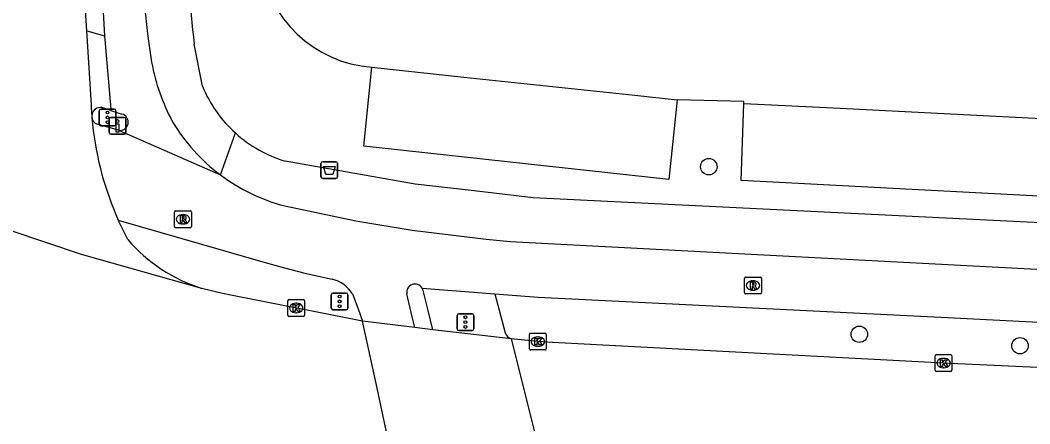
# Model space of a CAD drawing. Extents: x 160026 to 161302, y 384757 to 385701.
# Drawn here: x 160368.3 to 160428.4, y 384810 to 384834 of the extents above; entities that cross this region are included whole.
import ezdxf

# ---------------------------------------------------------------- set-up
doc = ezdxf.new("R2010")
doc.units = 0
for name, color, linetype in [('IMGEO_Afvalbak', 7, 'Continuous'), ('IMGEO_Boom', 7, 'Continuous'), ('IMGEO_Drukknoppaal', 7, 'Continuous'), ('IMGEO_Fietspad_open', 7, 'Continuous'), ('IMGEO_Kolk', 7, 'Continuous'), ('IMGEO_Parkeervlak_open', 7, 'Continuous'), ('IMGEO_Rijbaan_lokaal_open', 7, 'Continuous'), ('IMGEO_Rijbaan_regionaal_gesloten', 7, 'Continuous'), ('IMGEO_Rioolput', 7, 'Continuous'), ('IMGEO_Verkeersregelinstallatiepaal', 7, 'Continuous'), ('IMGEO_Voetpad_open', 7, 'Continuous')]:
    doc.layers.add(name, color=color, linetype=linetype)

msp = doc.modelspace()

# ---------------------------------------------------------------- linework, layer by layer
at = {"layer": 'IMGEO_Afvalbak'}
for p, q in [((160386.203, 384824.675), (160386.203, 384825.475)), ((160386.203, 384825.475), (160386.203, 384824.675)), ((160386.303, 384825.575), (160387.093, 384825.575)), ((160387.093, 384825.575), (160386.303, 384825.575)), ((160387.193, 384825.475), (160387.193, 384824.675)), ((160387.193, 384824.675), (160387.193, 384825.475)), ((160387.093, 384824.575), (160386.303, 384824.575)), ((160386.303, 384824.575), (160387.093, 384824.575))]:
    msp.add_line(p, q, dxfattribs=at)
msp.add_lwpolyline([(160386.346, 384825.289), (160387.05, 384825.289), (160386.901, 384824.819), (160386.495, 384824.819), (160386.346, 384825.289)], dxfattribs=at)
for centre, start, end in [((160386.303, 384825.475), 90, 180), ((160386.303, 384825.475), 90, 180), ((160387.093, 384825.475), 0, 90), ((160387.093, 384825.475), 360, 90), ((160386.303, 384824.675), 180, 270), ((160386.303, 384824.675), 180, 270), ((160387.093, 384824.675), 270, 0), ((160387.093, 384824.675), 270, 0)]:
    msp.add_arc(centre, 0.1, start, end, dxfattribs=at)
at = {"layer": 'IMGEO_Boom'}
for centre in [(160409.292, 384825.277), (160418.252, 384815.3), (160427.818, 384814.617)]:
    msp.add_circle(centre, 0.489, dxfattribs=at)
at = {"layer": 'IMGEO_Drukknoppaal'}
for p, q in [((160373.594, 384827.306), (160373.594, 384828.106)), ((160373.594, 384828.106), (160373.594, 384827.306)), ((160373.694, 384828.206), (160374.484, 384828.206)), ((160374.484, 384828.206), (160373.694, 384828.206)), ((160374.584, 384828.106), (160374.584, 384827.306)), ((160374.584, 384827.306), (160374.584, 384828.106)), ((160374.484, 384827.206), (160373.694, 384827.206)), ((160373.694, 384827.206), (160374.484, 384827.206))]:
    msp.add_line(p, q, dxfattribs=at)
msp.add_lwpolyline([(160374.164, 384827.831), (160374.164, 384827.331), (160374.014, 384827.331), (160374.014, 384827.831), (160374.164, 384827.831)], dxfattribs=at)
msp.add_circle((160374.089, 384827.996), 0.085, dxfattribs=at)
for centre, start, end in [((160373.694, 384828.106), 90, 180), ((160373.694, 384828.106), 90, 180), ((160374.484, 384828.106), 0, 90), ((160374.484, 384828.106), 360, 90), ((160373.694, 384827.306), 180, 270), ((160373.694, 384827.306), 180, 270), ((160374.484, 384827.306), 270, 0), ((160374.484, 384827.306), 270, 0)]:
    msp.add_arc(centre, 0.1, start, end, dxfattribs=at)
at = {"layer": 'IMGEO_Fietspad_open'}
for points in [[(160373.286, 384843.434), (160373.17, 384841.73), (160373.159, 384835.874), (160373.236, 384834.47), (160373.316, 384833.066)], [(160373.316, 384833.066), (160373.683, 384828.696), (160373.688, 384828.624)], [(160373.688, 384828.624), (160374.352, 384828.414)], [(160374.144, 384827.442), (160372.883, 384827.801)], [(160374.144, 384827.442), (160380.214, 384824.791)], [(160384.045, 384822.938), (160388.287, 384822.046), (160391.623, 384821.499), (160396.047, 384820.967), (160397.47, 384820.825), (160432.206, 384819.003), (160434.665, 384818.884), (160487.18, 384816.467)], [(160374.133, 384822.1), (160382.889, 384819.575), (160384.027, 384819.259), (160385.242, 384818.947), (160386.862, 384818.576)], [(160388.077, 384817.7), (160388.423, 384816.824), (160388.675, 384816.089)], [(160391.783, 384815.694), (160391.636, 384816.332), (160391.31, 384817.717)], [(160392.221, 384818.048), (160396.553, 384817.704)], [(160396.553, 384817.704), (160399.135, 384817.504), (160423.501, 384816.289), (160451.079, 384814.899), (160470.802, 384814.136), (160480.436, 384813.709), (160481.468, 384813.626)]]:
    msp.add_lwpolyline(points, dxfattribs=at)
for centre, radius, start, end in [((160421.371, 384838.798), 45.837, 177.81663, 189.17371), ((160388.186, 384833.742), 12.275, 190.57041, 208.1538), ((160374.229, 384827.932), 0.497, 260.10185, 75.74084), ((160373.088, 384828.284), 0.53, 187.91699, 207.54818), ((160373.084, 384828.291), 0.53, 208.44282, 247.70232), ((160386.853, 384833.646), 11.067, 210.97411, 233.13845), ((160386.871, 384833.666), 11.094, 233.13008, 255.24514), ((160386.458, 384816.735), 1.885, 30.80354, 77.61418), ((160391.798, 384817.792), 0.494, 31.18383, 188.75208)]:
    msp.add_arc(centre, radius, start, end, dxfattribs=at)
at = {"layer": 'IMGEO_Kolk'}
for p, q in [((160384.227, 384816.437), (160384.227, 384817.289)), ((160384.302, 384817.363), (160385.154, 384817.363)), ((160384.715, 384817.143), (160384.74, 384817.143)), ((160385.228, 384817.289), (160385.228, 384816.437)), ((160384.738, 384816.583), (160384.713, 384816.583)), ((160385.154, 384816.363), (160384.302, 384816.363)), ((160398.612, 384814.438), (160398.612, 384815.29)), ((160398.687, 384815.364), (160399.539, 384815.364)), ((160399.613, 384815.29), (160399.613, 384814.438)), ((160399.123, 384814.584), (160399.098, 384814.584)), ((160399.1, 384815.144), (160399.125, 384815.144)), ((160399.539, 384814.364), (160398.687, 384814.364)), ((160422.768, 384813.162), (160422.768, 384814.014)), ((160422.843, 384814.088), (160423.695, 384814.088)), ((160423.769, 384814.014), (160423.769, 384813.162)), ((160423.256, 384813.868), (160423.281, 384813.868)), ((160423.695, 384813.088), (160422.843, 384813.088)), ((160423.279, 384813.308), (160423.254, 384813.308))]:
    msp.add_line(p, q, dxfattribs=at)
for points in [[(160384.227, 384816.437), (160384.227, 384817.289)], [(160384.302, 384817.363), (160385.154, 384817.363)], [(160384.548, 384817.063), (160384.671, 384817.063), (160384.671, 384816.912), (160384.801, 384817.063), (160384.965, 384817.063), (160384.819, 384816.912), (160384.972, 384816.663), (160384.82, 384816.663), (160384.735, 384816.827), (160384.671, 384816.76), (160384.671, 384816.663), (160384.548, 384816.663), (160384.548, 384817.063)], [(160385.228, 384817.289), (160385.228, 384816.437)], [(160385.154, 384816.363), (160384.302, 384816.363)], [(160398.612, 384814.438), (160398.612, 384815.29)], [(160398.687, 384815.364), (160399.539, 384815.364)], [(160399.613, 384815.29), (160399.613, 384814.438)], [(160398.933, 384815.064), (160399.056, 384815.064), (160399.056, 384814.913), (160399.186, 384815.064), (160399.35, 384815.064), (160399.204, 384814.913), (160399.357, 384814.664), (160399.205, 384814.664), (160399.12, 384814.828), (160399.056, 384814.761), (160399.056, 384814.664), (160398.933, 384814.664), (160398.933, 384815.064)], [(160399.539, 384814.364), (160398.687, 384814.364)], [(160422.768, 384813.162), (160422.768, 384814.014)], [(160422.843, 384814.088), (160423.695, 384814.088)], [(160423.769, 384814.014), (160423.769, 384813.162)], [(160423.089, 384813.788), (160423.212, 384813.788), (160423.212, 384813.637), (160423.342, 384813.788), (160423.506, 384813.788), (160423.36, 384813.637), (160423.513, 384813.388), (160423.361, 384813.388), (160423.276, 384813.552), (160423.212, 384813.485), (160423.212, 384813.388), (160423.089, 384813.388), (160423.089, 384813.788)], [(160423.695, 384813.088), (160422.843, 384813.088)]]:
    msp.add_lwpolyline(points, dxfattribs=at)
for centre, start, end in [((160384.304, 384817.287), 91.55205, 178.44795), ((160384.304, 384817.287), 91.55205, 178.44795), ((160385.152, 384817.287), 1.55205, 88.44795), ((160385.152, 384817.287), 1.55205, 88.44795), ((160384.304, 384816.439), 181.55205, 268.44795), ((160384.304, 384816.439), 181.55205, 268.44795), ((160385.152, 384816.439), 271.55205, 358.44795), ((160385.152, 384816.439), 271.55205, 358.44795), ((160398.689, 384815.288), 91.55205, 178.44795), ((160398.689, 384815.288), 91.55205, 178.44795), ((160399.537, 384815.288), 1.55205, 88.44795), ((160399.537, 384815.288), 1.55205, 88.44795), ((160398.689, 384814.44), 181.55205, 268.44795), ((160398.689, 384814.44), 181.55205, 268.44795), ((160399.537, 384814.44), 271.55205, 358.44795), ((160399.537, 384814.44), 271.55205, 358.44795), ((160422.845, 384814.012), 91.55205, 178.44795), ((160422.845, 384814.012), 91.55205, 178.44795), ((160423.693, 384814.012), 1.55205, 88.44795), ((160423.693, 384814.012), 1.55205, 88.44795), ((160422.845, 384813.164), 181.55205, 268.44795), ((160422.845, 384813.164), 181.55205, 268.44795), ((160423.693, 384813.164), 271.55205, 358.44795), ((160423.693, 384813.164), 271.55205, 358.44795)]:
    msp.add_arc(centre, 0.0765, start, end, dxfattribs=at)
for centre, major_axis, ratio, start_param, end_param in [((160384.714, 384816.863), (-0.387, 0.002), 0.722429, 4.712389, 7.853982), ((160384.739, 384816.863), (-0.39, 0.002), 0.717154, 1.570796, 4.712389), ((160399.099, 384814.864), (-0.387, 0.002), 0.722429, 4.712389, 7.853982), ((160399.124, 384814.864), (-0.39, 0.002), 0.717154, 1.570796, 4.712389), ((160423.255, 384813.588), (-0.387, 0.002), 0.722429, 4.712389, 7.853982), ((160423.28, 384813.588), (-0.39, 0.002), 0.717154, 1.570796, 4.712389)]:
    msp.add_ellipse(centre, major_axis=major_axis, ratio=ratio, start_param=start_param, end_param=end_param, dxfattribs=at)
at = {"layer": 'IMGEO_Parkeervlak_open'}
for points in [[(160407.399, 384829.267), (160406.908, 384824.505), (160388.76, 384826.493), (160389.223, 384831.21)], [(160435.35, 384827.823), (160435.192, 384827.471), (160434.975, 384823.199), (160411.226, 384824.464), (160411.37, 384829.048)]]:
    msp.add_lwpolyline(points, dxfattribs=at)
at = {"layer": 'IMGEO_Rijbaan_lokaal_open'}
for points in [[(160372.26, 384833.372), (160372.106, 384835.844)], [(160372.57, 384828.392), (160372.532, 384828.951), (160372.26, 384833.372)], [(160389.223, 384831.21), (160394.7, 384830.607), (160404.898, 384829.542), (160407.399, 384829.267)], [(160411.37, 384829.048), (160411.373, 384829.155), (160407.399, 384829.267)], [(160411.37, 384829.048), (160417.116, 384828.757), (160433.742, 384827.901), (160435.35, 384827.823)], [(160372.563, 384828.211), (160372.604, 384827.791)], [(160374.699, 384820.943), (160374.133, 384822.1)]]:
    msp.add_lwpolyline(points, dxfattribs=at)
for centre, radius, start, end in [((160389.711, 384838.346), 7.152, 186.78915, 266.08747), ((160373.044, 384828.283), 0.486, 167.04564, 188.52485), ((160391.218, 384829.741), 18.715, 185.98067, 204.09636), ((160381.995, 384827.194), 9.608, 220.58653, 252.47289)]:
    msp.add_arc(centre, radius, start, end, dxfattribs=at)
at = {"layer": 'IMGEO_Rijbaan_regionaal_gesloten'}
for points in [[(160379.102, 384818.032), (160371.937, 384820.045), (160365.546, 384822.202)], [(160388.675, 384816.089), (160385.778, 384816.654), (160382.935, 384817.218), (160380.333, 384817.73), (160379.102, 384818.032)], [(160391.724, 384802.008), (160390.989, 384805.402), (160390.266, 384808.742), (160389.482, 384812.362), (160388.675, 384816.089)], [(160391.783, 384815.694), (160388.675, 384816.089)], [(160392.865, 384815.563), (160391.783, 384815.694)], [(160397.527, 384815.035), (160392.865, 384815.563)], [(160470.54, 384811.209), (160466.286, 384811.459), (160444.761, 384812.581), (160423.269, 384813.587), (160399.993, 384814.809), (160399.113, 384814.862), (160397.527, 384815.035)], [(160397.527, 384815.035), (160399.171, 384808.458), (160400.007, 384805.11)]]:
    msp.add_lwpolyline(points, dxfattribs=at)
at = {"layer": 'IMGEO_Rioolput'}
for p, q in [((160377.486, 384821.72), (160377.486, 384822.572)), ((160377.561, 384822.646), (160378.413, 384822.646)), ((160377.974, 384822.426), (160377.999, 384822.426)), ((160378.487, 384822.572), (160378.487, 384821.72)), ((160377.997, 384821.866), (160377.972, 384821.866)), ((160378.413, 384821.646), (160377.561, 384821.646)), ((160411.423, 384817.778), (160411.423, 384818.63)), ((160411.498, 384818.704), (160412.35, 384818.704)), ((160411.911, 384818.484), (160411.936, 384818.484)), ((160412.424, 384818.63), (160412.424, 384817.778)), ((160412.35, 384817.704), (160411.498, 384817.704)), ((160411.934, 384817.924), (160411.909, 384817.924))]:
    msp.add_line(p, q, dxfattribs=at)
for points in [[(160377.486, 384821.72), (160377.486, 384822.572)], [(160377.561, 384822.646), (160378.413, 384822.646)], [(160378.487, 384822.572), (160378.487, 384821.72)], [(160378.075, 384822.344), (160377.823, 384822.346), (160377.823, 384821.946)], [(160377.823, 384821.946), (160377.947, 384821.946), (160377.947, 384822.108), (160377.958, 384822.108)], [(160378.001, 384822.265), (160377.947, 384822.265), (160377.947, 384822.184)], [(160377.947, 384822.184), (160377.999, 384822.184)], [(160378.005, 384822.079), (160378.076, 384821.946), (160378.216, 384821.946), (160378.151, 384822.072)], [(160378.413, 384821.646), (160377.561, 384821.646)], [(160411.423, 384817.778), (160411.423, 384818.63)], [(160411.498, 384818.704), (160412.35, 384818.704)], [(160412.012, 384818.402), (160411.76, 384818.404), (160411.76, 384818.004)], [(160411.76, 384818.004), (160411.884, 384818.004), (160411.884, 384818.166), (160411.895, 384818.166)], [(160411.938, 384818.323), (160411.884, 384818.323), (160411.884, 384818.242)], [(160411.884, 384818.242), (160411.936, 384818.242)], [(160412.424, 384818.63), (160412.424, 384817.778)], [(160412.35, 384817.704), (160411.498, 384817.704)], [(160411.942, 384818.137), (160412.013, 384818.004), (160412.153, 384818.004), (160412.088, 384818.13)]]:
    msp.add_lwpolyline(points, dxfattribs=at)
for centre, radius, start, end in [((160377.563, 384822.57), 0.0765, 91.55205, 178.44795), ((160377.563, 384822.57), 0.0765, 91.55205, 178.44795), ((160378.411, 384822.57), 0.0765, 1.55205, 88.44795), ((160378.411, 384822.57), 0.0765, 1.55205, 88.44795), ((160377.957, 384822.055), 0.0533, 26.02933, 88.69889), ((160377.983, 384822.373), 0.19, 274.7715, 282.96867), ((160378.007, 384822.169), 0.0964, 77.00612, 93.18647), ((160378.021, 384822.226), 0.0378, 276.66336, 79.67722), ((160378.074, 384822.234), 0.109, 350.36119, 89.41601), ((160378.072, 384822.234), 0.112, 277.58423, 350.98172), ((160378.056, 384822.019), 0.108, 29.51342, 73.79051), ((160377.563, 384821.722), 0.0765, 181.55205, 268.44795), ((160377.563, 384821.722), 0.0765, 181.55205, 268.44795), ((160378.411, 384821.722), 0.0765, 271.55205, 358.44795), ((160378.411, 384821.722), 0.0765, 271.55205, 358.44795), ((160411.5, 384818.628), 0.0765, 91.55205, 178.44795), ((160411.5, 384818.628), 0.0765, 91.55205, 178.44795), ((160411.894, 384818.113), 0.0533, 26.02933, 88.69889), ((160411.92, 384818.431), 0.19, 274.7715, 282.96867), ((160411.944, 384818.227), 0.0964, 77.00612, 93.18647), ((160411.958, 384818.284), 0.0378, 276.66336, 79.67722), ((160412.011, 384818.292), 0.109, 350.36119, 89.41601), ((160412.009, 384818.292), 0.112, 277.58423, 350.98172), ((160411.993, 384818.077), 0.108, 29.51342, 73.79051), ((160412.348, 384818.628), 0.0765, 1.55205, 88.44795), ((160412.348, 384818.628), 0.0765, 1.55205, 88.44795), ((160411.5, 384817.78), 0.0765, 181.55205, 268.44795), ((160411.5, 384817.78), 0.0765, 181.55205, 268.44795), ((160412.348, 384817.78), 0.0765, 271.55205, 358.44795), ((160412.348, 384817.78), 0.0765, 271.55205, 358.44795)]:
    msp.add_arc(centre, radius, start, end, dxfattribs=at)
for centre, major_axis, ratio, start_param, end_param in [((160377.973, 384822.146), (-0.387, 0.002), 0.722429, 4.712389, 7.853982), ((160377.998, 384822.146), (-0.39, 0.002), 0.717154, 1.570796, 4.712389), ((160411.91, 384818.204), (-0.387, 0.002), 0.722429, 4.712389, 7.853982), ((160411.935, 384818.204), (-0.39, 0.002), 0.717154, 1.570796, 4.712389)]:
    msp.add_ellipse(centre, major_axis=major_axis, ratio=ratio, start_param=start_param, end_param=end_param, dxfattribs=at)
at = {"layer": 'IMGEO_Verkeersregelinstallatiepaal'}
for p, q in [((160372.999, 384827.811), (160372.999, 384828.611)), ((160372.999, 384828.611), (160372.999, 384827.811)), ((160373.099, 384828.711), (160373.889, 384828.711)), ((160373.889, 384828.711), (160373.099, 384828.711)), ((160373.989, 384828.611), (160373.989, 384827.811)), ((160373.989, 384827.811), (160373.989, 384828.611)), ((160373.889, 384827.711), (160373.099, 384827.711)), ((160373.099, 384827.711), (160373.889, 384827.711)), ((160386.815, 384816.857), (160386.815, 384817.657)), ((160386.815, 384817.657), (160386.815, 384816.857)), ((160386.915, 384817.757), (160387.705, 384817.757)), ((160387.705, 384817.757), (160386.915, 384817.757)), ((160387.805, 384817.657), (160387.805, 384816.857)), ((160387.805, 384816.857), (160387.805, 384817.657)), ((160387.705, 384816.757), (160386.915, 384816.757)), ((160386.915, 384816.757), (160387.705, 384816.757)), ((160394.305, 384815.624), (160394.305, 384816.424)), ((160394.305, 384816.424), (160394.305, 384815.624)), ((160394.405, 384816.524), (160395.195, 384816.524)), ((160395.195, 384816.524), (160394.405, 384816.524)), ((160395.295, 384816.424), (160395.295, 384815.624)), ((160395.295, 384815.624), (160395.295, 384816.424)), ((160395.195, 384815.524), (160394.405, 384815.524)), ((160394.405, 384815.524), (160395.195, 384815.524))]:
    msp.add_line(p, q, dxfattribs=at)
for centre in [(160373.494, 384828.501), (160373.494, 384828.211), (160373.494, 384827.921), (160387.31, 384817.547), (160387.31, 384817.257), (160387.31, 384816.967), (160394.8, 384816.314), (160394.8, 384816.024), (160394.8, 384815.734)]:
    msp.add_circle(centre, 0.085, dxfattribs=at)
for centre, start, end in [((160373.099, 384828.611), 90, 180), ((160373.099, 384828.611), 90, 180), ((160373.889, 384828.611), 0, 90), ((160373.889, 384828.611), 360, 90), ((160373.099, 384827.811), 180, 270), ((160373.099, 384827.811), 180, 270), ((160373.889, 384827.811), 270, 0), ((160373.889, 384827.811), 270, 0), ((160386.915, 384817.657), 90, 180), ((160386.915, 384817.657), 90, 180), ((160387.705, 384817.657), 0, 90), ((160387.705, 384817.657), 360, 90), ((160386.915, 384816.857), 180, 270), ((160386.915, 384816.857), 180, 270), ((160387.705, 384816.857), 270, 0), ((160387.705, 384816.857), 270, 0), ((160394.405, 384816.424), 90, 180), ((160394.405, 384816.424), 90, 180), ((160395.195, 384816.424), 0, 90), ((160395.195, 384816.424), 360, 90), ((160394.405, 384815.624), 180, 270), ((160394.405, 384815.624), 180, 270), ((160395.195, 384815.624), 270, 0), ((160395.195, 384815.624), 270, 0)]:
    msp.add_arc(centre, 0.1, start, end, dxfattribs=at)
at = {"layer": 'IMGEO_Voetpad_open'}
for points in [[(160372.26, 384833.372), (160373.316, 384833.066)], [(160379.144, 384830.062), (160378.656, 384832.567)], [(160373.688, 384828.624), (160373.151, 384828.794)], [(160380.214, 384824.791), (160381.109, 384827.283)], [(160442.352, 384821.277), (160398.827, 384823.43), (160395.323, 384823.834), (160391.819, 384824.238), (160384.071, 384825.609)], [(160392.865, 384815.563), (160392.581, 384816.707), (160392.279, 384817.907)], [(160396.553, 384817.704), (160397.178, 384815.387)]]:
    msp.add_lwpolyline(points, dxfattribs=at)
for centre, radius, start, end in [((160454.392, 384841.183), 76.224, 176.03453, 186.49009), ((160386.339, 384833.066), 7.797, 202.6572, 227.87021), ((160373.076, 384828.281), 0.518, 81.72746, 167.63207), ((160386.32, 384833.046), 7.769, 227.87846, 253.17486), ((160391.84, 384817.809), 0.45, 12.61255, 32.10684), ((160397.634, 384815.49), 0.468, 192.75599, 256.7536)]:
    msp.add_arc(centre, radius, start, end, dxfattribs=at)

doc.saveas('drawing.dxf')
